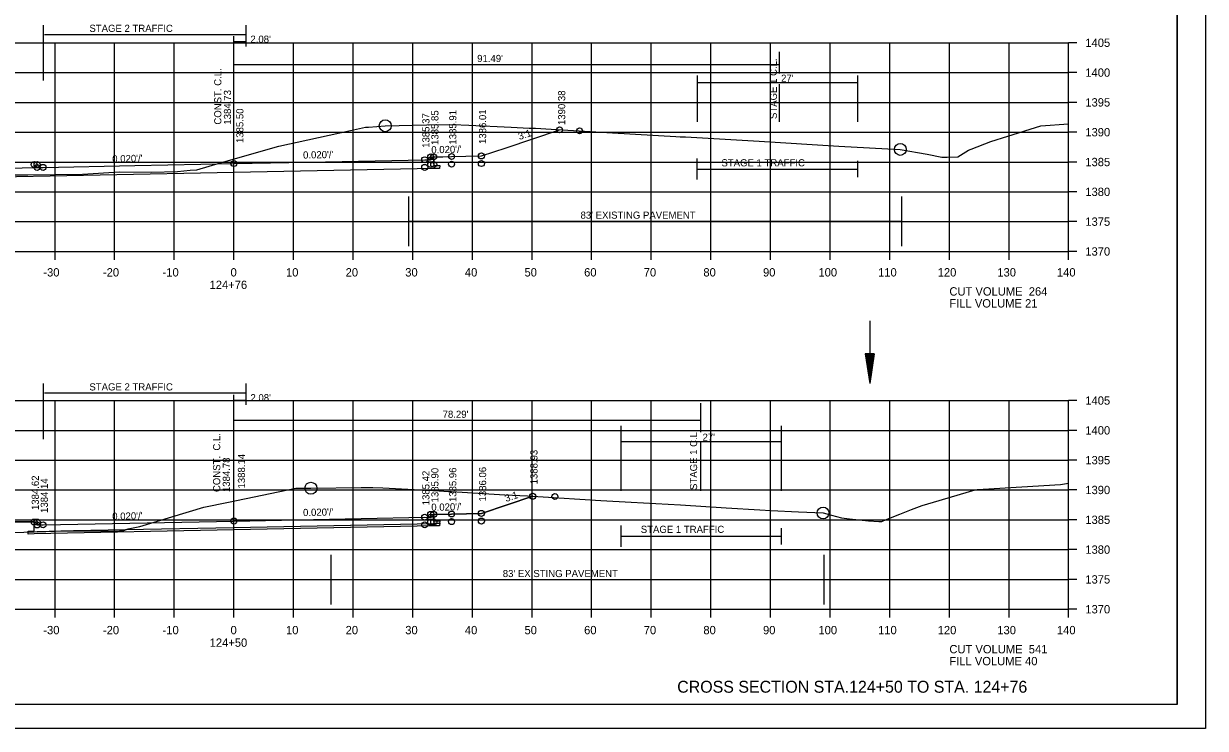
# Model space of a CAD drawing. Extents: x 1374311 to 1383814, y 384102 to 406278.
# Drawn here: x 1381593.4 to 1381791.6, y 386244.6 to 386362.8 of the extents above; entities that cross this region are included whole.
import ezdxf

# ---------------------------------------------------------------- set-up
doc = ezdxf.new("R2010")
doc.units = 0
for name, color, linetype in [('R_Axis', 7, 'Continuous'), ('R_Axis Annot', 7, 'Continuous'), ('R_Border', 7, 'Continuous'), ('R_Draft', 7, 'Continuous'), ('R_Exist Surface', 7, 'Continuous'), ('R_Fin Surface', 7, 'Continuous'), ('R_Grid', 7, 'Continuous'), ('R_MOT', 7, 'Continuous'), ('R_No Plot', 7, 'Continuous'), ('R_Water', 7, 'Continuous'), ('R_Xsect Elev', 7, 'Continuous'), ('R_Xsect Slope', 7, 'Continuous')]:
    doc.layers.add(name, color=color, linetype=linetype)

msp = doc.modelspace()

# ---------------------------------------------------------------- linework, layer by layer
at = {"layer": 'R_Axis'}
for p, q in [((1381768.66, 386324.62), (1381768.66, 386359.62)), ((1381770.06, 386359.62), (1381768.66, 386359.62)), ((1381770.06, 386354.62), (1381768.66, 386354.62)), ((1381770.06, 386349.62), (1381768.66, 386349.62)), ((1381770.06, 386344.62), (1381768.66, 386344.62)), ((1381770.06, 386339.62), (1381768.66, 386339.62)), ((1381770.06, 386334.62), (1381768.66, 386334.62)), ((1381770.06, 386329.62), (1381768.66, 386329.62)), ((1381488.66, 386324.62), (1381768.66, 386324.62)), ((1381598.66, 386323.22), (1381598.66, 386324.62)), ((1381608.66, 386323.22), (1381608.66, 386324.62)), ((1381618.66, 386323.22), (1381618.66, 386324.62)), ((1381628.66, 386323.22), (1381628.66, 386324.62)), ((1381638.66, 386323.22), (1381638.66, 386324.62)), ((1381648.66, 386323.22), (1381648.66, 386324.62)), ((1381658.66, 386323.22), (1381658.66, 386324.62)), ((1381668.66, 386323.22), (1381668.66, 386324.62)), ((1381678.66, 386323.22), (1381678.66, 386324.62)), ((1381688.66, 386323.22), (1381688.66, 386324.62)), ((1381698.66, 386323.22), (1381698.66, 386324.62)), ((1381708.66, 386323.22), (1381708.66, 386324.62)), ((1381718.66, 386323.22), (1381718.66, 386324.62)), ((1381728.66, 386323.22), (1381728.66, 386324.62)), ((1381738.66, 386323.22), (1381738.66, 386324.62)), ((1381748.66, 386323.22), (1381748.66, 386324.62)), ((1381758.66, 386323.22), (1381758.66, 386324.62)), ((1381768.66, 386323.22), (1381768.66, 386324.62)), ((1381770.06, 386324.62), (1381768.66, 386324.62)), ((1381768.66, 386264.62), (1381768.66, 386299.62)), ((1381770.06, 386299.62), (1381768.66, 386299.62)), ((1381770.06, 386294.62), (1381768.66, 386294.62)), ((1381770.06, 386289.62), (1381768.66, 386289.62)), ((1381770.06, 386284.62), (1381768.66, 386284.62)), ((1381770.06, 386279.62), (1381768.66, 386279.62)), ((1381770.06, 386274.62), (1381768.66, 386274.62)), ((1381770.06, 386269.62), (1381768.66, 386269.62)), ((1381488.66, 386264.62), (1381768.66, 386264.62)), ((1381598.66, 386263.22), (1381598.66, 386264.62)), ((1381608.66, 386263.22), (1381608.66, 386264.62)), ((1381618.66, 386263.22), (1381618.66, 386264.62)), ((1381628.66, 386263.22), (1381628.66, 386264.62)), ((1381638.66, 386263.22), (1381638.66, 386264.62)), ((1381648.66, 386263.22), (1381648.66, 386264.62)), ((1381658.66, 386263.22), (1381658.66, 386264.62)), ((1381668.66, 386263.22), (1381668.66, 386264.62)), ((1381678.66, 386263.22), (1381678.66, 386264.62)), ((1381688.66, 386263.22), (1381688.66, 386264.62)), ((1381698.66, 386263.22), (1381698.66, 386264.62)), ((1381708.66, 386263.22), (1381708.66, 386264.62)), ((1381718.66, 386263.22), (1381718.66, 386264.62)), ((1381728.66, 386263.22), (1381728.66, 386264.62)), ((1381738.66, 386263.22), (1381738.66, 386264.62)), ((1381748.66, 386263.22), (1381748.66, 386264.62)), ((1381758.66, 386263.22), (1381758.66, 386264.62)), ((1381768.66, 386263.22), (1381768.66, 386264.62)), ((1381770.06, 386264.62), (1381768.66, 386264.62))]:
    msp.add_line(p, q, dxfattribs=at)
at = {"layer": 'R_Border'}
for q in [(1381786.84, 386454.08), (1381470.66, 386248.62)]:
    msp.add_line((1381786.84, 386248.62), q, dxfattribs=at)
at = {"layer": 'R_Draft'}
for p, q in [((1381734.55, 386307.47), (1381735.3, 386302.47)), ((1381736.05, 386307.47), (1381734.55, 386307.47)), ((1381734.67, 386307.47), (1381735.3, 386303.31)), ((1381734.8, 386307.47), (1381735.3, 386304.17)), ((1381734.93, 386307.47), (1381735.3, 386305)), ((1381735.05, 386307.47), (1381735.3, 386305.85)), ((1381735.18, 386307.47), (1381735.3, 386306.68)), ((1381736.05, 386307.47), (1381735.3, 386302.47)), ((1381735.54, 386307.47), (1381735.3, 386305.85)), ((1381735.8, 386307.47), (1381735.3, 386304.17)), ((1381735.92, 386307.47), (1381735.3, 386303.31)), ((1381735.67, 386307.47), (1381735.3, 386305)), ((1381735.42, 386307.47), (1381735.3, 386306.68))]:
    msp.add_line(p, q, dxfattribs=at)
at = {"layer": 'R_Exist Surface'}
for points in [[(1381584.66, 386337.46), (1381594.12, 386337.48), (1381603.27, 386337.57), (1381609.46, 386337.99), (1381614.78, 386337.93), (1381619.22, 386338.02), (1381621.32, 386338.23), (1381622.46, 386338.33), (1381626.57, 386339.53), (1381636.17, 386342.27), (1381641.05, 386343.32), (1381648.22, 386344.88), (1381650.75, 386345.46), (1381651.24, 386345.48), (1381654.05, 386345.7), (1381661.04, 386345.84), (1381665.44, 386345.92), (1381668.04, 386345.8), (1381675.14, 386345.46), (1381678.17, 386345.32), (1381679.24, 386345.27), (1381681.85, 386345.12), (1381692.15, 386344.53), (1381702.79, 386343.91), (1381703.48, 386343.87), (1381704.38, 386343.82), (1381716.74, 386343.13), (1381730.09, 386342.27), (1381730.1, 386342.27), (1381730.1, 386342.27), (1381740.43, 386341.73), (1381744.93, 386340.92), (1381747.38, 386340.46), (1381748.31, 386340.45), (1381750.08, 386340.47), (1381751.43, 386341.3), (1381751.85, 386341.59), (1381752.31, 386341.77), (1381755.59, 386343.04), (1381758.48, 386343.93), (1381764.02, 386345.68), (1381768.66, 386346.02)], [(1381584.64, 386277.29), (1381598.61, 386277.71), (1381599.63, 386277.74), (1381602.26, 386277.75), (1381607.8, 386277.71), (1381609.07, 386277.69), (1381609.89, 386277.82), (1381610.2, 386277.82), (1381610.95, 386278.11), (1381612.91, 386278.52), (1381623.61, 386281.71), (1381627.78, 386282.59), (1381639.07, 386284.94), (1381639.16, 386284.94), (1381641.58, 386284.92), (1381650.01, 386285.03), (1381651.97, 386285.05), (1381653.63, 386284.96), (1381663.09, 386284.45), (1381664.67, 386284.37), (1381665.13, 386284.35), (1381674.08, 386283.83), (1381677.92, 386283.61), (1381683.18, 386283.29), (1381690.19, 386282.87), (1381695.3, 386282.59), (1381703.57, 386282.13), (1381711.2, 386281.64), (1381716.84, 386281.27), (1381718.69, 386281.19), (1381723.33, 386280.96), (1381727.49, 386280.76), (1381728.91, 386280.37), (1381730.56, 386279.94), (1381731.91, 386279.77), (1381735.1, 386279.43), (1381736.8, 386279.36), (1381737.33, 386279.33), (1381737.53, 386279.45), (1381738.2, 386279.7), (1381740.32, 386280.55), (1381742.28, 386281.33), (1381744.11, 386282.02), (1381745.99, 386282.58), (1381752.98, 386284.67), (1381753.29, 386284.69), (1381754.33, 386284.75), (1381767.32, 386285.55), (1381768.66, 386285.75)]]:
    msp.add_lwpolyline(points, dxfattribs=at)
at = {"layer": 'R_Fin Surface'}
for points in [[(1381517.99, 386336.99), (1381595.66, 386338.7), (1381596.18, 386338.71), (1381596.66, 386338.72), (1381612.02, 386339.02), (1381628.66, 386339.36), (1381644.02, 386339.66), (1381660.66, 386340), (1381661.18, 386339.99), (1381661.66, 386339.98), (1381661.66, 386340.22), (1381661.67, 386340.48), (1381661.93, 386340.48), (1381662.17, 386340.48), (1381663.73, 386340.51), (1381665.17, 386340.54), (1381667.57, 386340.58), (1381670.17, 386340.64), (1381674.3, 386342.01), (1381683.28, 386345.01)], [(1381662.17, 386340.12), (1381662.18, 386339.03), (1381663.18, 386339.06), (1381663.17, 386338.56), (1381662.17, 386338.54), (1381628.66, 386337.87), (1381516.48, 386335.63)], [(1381488.66, 386275.77), (1381573.08, 386278.75), (1381573.09, 386279.25), (1381595.15, 386279.25), (1381595.65, 386279.25), (1381595.66, 386278.75), (1381596.66, 386278.77), (1381628.66, 386279.41), (1381660.66, 386280.05), (1381661.66, 386280.03), (1381661.67, 386280.53), (1381662.17, 386280.53), (1381665.17, 386280.59), (1381670.17, 386280.69), (1381678.78, 386283.56)], [(1381662.17, 386280.17), (1381662.18, 386279.08), (1381663.18, 386279.11), (1381663.17, 386278.61), (1381662.17, 386278.59), (1381628.66, 386277.92), (1381595.15, 386277.25), (1381594.15, 386277.23), (1381594.16, 386277.73), (1381595.16, 386277.74), (1381595.15, 386278.89)]]:
    msp.add_lwpolyline(points, dxfattribs=at)
at = {"layer": 'R_Grid'}
for p, q in [((1381488.66, 386359.62), (1381768.66, 386359.62)), ((1381598.66, 386324.62), (1381598.66, 386359.62)), ((1381608.66, 386324.62), (1381608.66, 386359.62)), ((1381618.66, 386324.62), (1381618.66, 386359.62)), ((1381628.66, 386324.62), (1381628.66, 386359.62)), ((1381638.66, 386324.62), (1381638.66, 386359.62)), ((1381648.66, 386324.62), (1381648.66, 386359.62)), ((1381658.66, 386324.62), (1381658.66, 386359.62)), ((1381668.66, 386324.62), (1381668.66, 386359.62)), ((1381678.66, 386324.62), (1381678.66, 386359.62)), ((1381688.66, 386324.62), (1381688.66, 386359.62)), ((1381698.66, 386324.62), (1381698.66, 386359.62)), ((1381708.66, 386324.62), (1381708.66, 386359.62)), ((1381718.66, 386324.62), (1381718.66, 386359.62)), ((1381728.66, 386324.62), (1381728.66, 386359.62)), ((1381738.66, 386324.62), (1381738.66, 386359.62)), ((1381748.66, 386324.62), (1381748.66, 386359.62)), ((1381758.66, 386324.62), (1381758.66, 386359.62)), ((1381768.66, 386324.62), (1381768.66, 386359.62)), ((1381488.66, 386354.62), (1381768.66, 386354.62)), ((1381488.66, 386349.62), (1381768.66, 386349.62)), ((1381488.66, 386344.62), (1381768.66, 386344.62)), ((1381488.66, 386339.62), (1381768.66, 386339.62)), ((1381488.66, 386334.62), (1381768.66, 386334.62)), ((1381488.66, 386329.62), (1381768.66, 386329.62)), ((1381488.66, 386324.62), (1381768.66, 386324.62)), ((1381488.66, 386299.62), (1381768.66, 386299.62)), ((1381598.66, 386264.62), (1381598.66, 386299.62)), ((1381608.66, 386264.62), (1381608.66, 386299.62)), ((1381618.66, 386264.62), (1381618.66, 386299.62)), ((1381628.66, 386264.62), (1381628.66, 386299.62)), ((1381638.66, 386264.62), (1381638.66, 386299.62)), ((1381648.66, 386264.62), (1381648.66, 386299.62)), ((1381658.66, 386264.62), (1381658.66, 386299.62)), ((1381668.66, 386264.62), (1381668.66, 386299.62)), ((1381678.66, 386264.62), (1381678.66, 386299.62)), ((1381688.66, 386264.62), (1381688.66, 386299.62)), ((1381698.66, 386264.62), (1381698.66, 386299.62)), ((1381708.66, 386264.62), (1381708.66, 386299.62)), ((1381718.66, 386264.62), (1381718.66, 386299.62)), ((1381728.66, 386264.62), (1381728.66, 386299.62)), ((1381738.66, 386264.62), (1381738.66, 386299.62)), ((1381748.66, 386264.62), (1381748.66, 386299.62)), ((1381758.66, 386264.62), (1381758.66, 386299.62)), ((1381768.66, 386264.62), (1381768.66, 386299.62)), ((1381488.66, 386294.62), (1381768.66, 386294.62)), ((1381488.66, 386289.62), (1381768.66, 386289.62)), ((1381488.66, 386284.62), (1381768.66, 386284.62)), ((1381488.66, 386279.62), (1381768.66, 386279.62)), ((1381488.66, 386274.62), (1381768.66, 386274.62)), ((1381488.66, 386269.62), (1381768.66, 386269.62)), ((1381488.66, 386264.62), (1381768.66, 386264.62))]:
    msp.add_line(p, q, dxfattribs=at)
at = {"layer": 'R_MOT'}
msp.add_line((1381595.15, 386279.25), (1381573.09, 386279.25), dxfattribs=at)
at = {"layer": 'R_No Plot'}
msp.add_line((1381458.26, 386244.65), (1381791.59, 386244.65), dxfattribs=at)
for points in [[(1381458.25, 386457.98), (1381791.59, 386457.98), (1381791.59, 386244.64), (1381458.25, 386244.64)], [(1381704.58, 386454.08), (1381704.58, 386444.2), (1381740.31, 386444.2), (1381740.31, 386441.28), (1381763.51, 386441.28), (1381763.51, 386418.07), (1381786.84, 386418.07), (1381786.84, 386248.62), (1381470.66, 386248.62), (1381470.66, 386454.08)], [(1381610.46, 386277.92), (1381610.95, 386278.11), (1381612.91, 386278.52), (1381623.61, 386281.71), (1381627.78, 386282.59), (1381639.07, 386284.94), (1381639.16, 386284.94), (1381641.58, 386284.92), (1381650.01, 386285.03), (1381651.97, 386285.05), (1381653.63, 386284.96), (1381663.09, 386284.45), (1381664.67, 386284.37), (1381665.13, 386284.35), (1381674.08, 386283.83), (1381677.92, 386283.61), (1381678.78, 386283.56), (1381670.17, 386280.69), (1381665.17, 386280.59), (1381662.17, 386280.53), (1381662.18, 386279.44), (1381663.18, 386279.47), (1381663.17, 386278.97), (1381662.17, 386278.95), (1381628.66, 386278.28)], [(1381595.69, 386277.62), (1381598.61, 386277.71), (1381599.63, 386277.74), (1381601.75, 386277.75)], [(1381601.75, 386277.75), (1381602.26, 386277.75), (1381607.8, 386277.71), (1381609.07, 386277.69), (1381609.89, 386277.82), (1381610.2, 386277.82), (1381610.46, 386277.92)]]:
    msp.add_lwpolyline(points, close=True, dxfattribs=at)
for centre, radius in [((1381654.05, 386345.7), 1), ((1381683.28, 386345.01), 0.5), ((1381683.28, 386345.01), 0.5), ((1381686.63, 386344.84), 0.5), ((1381740.43, 386341.73), 1), ((1381661.67, 386340.48), 0.5), ((1381661.67, 386340.48), 0.5), ((1381662.17, 386340.48), 0.5), ((1381662.17, 386340.48), 0.5), ((1381665.17, 386340.54), 0.5), ((1381665.17, 386340.54), 0.5), ((1381670.17, 386340.64), 0.5), ((1381670.17, 386340.64), 0.5), ((1381595.15, 386339.2), 0.5), ((1381595.15, 386339.2), 0.5), ((1381595.15, 386339.2), 0.5), ((1381595.65, 386339.2), 0.5), ((1381595.65, 386339.2), 0.5), ((1381595.65, 386339.2), 0.5), ((1381595.66, 386338.7), 0.5), ((1381596.66, 386338.72), 0.5), ((1381596.66, 386338.72), 0.5), ((1381596.66, 386338.72), 0.5), ((1381628.66, 386339.36), 0.5), ((1381628.66, 386339.36), 0.5), ((1381628.66, 386339.36), 0.5), ((1381660.66, 386340), 0.5), ((1381660.66, 386340), 0.5), ((1381660.66, 386338.72), 0.5), ((1381661.66, 386339.98), 0.5), ((1381661.67, 386339.2), 0.5), ((1381662.17, 386339.2), 0.5), ((1381665.17, 386339.26), 0.5), ((1381670.17, 386339.36), 0.5), ((1381641.57, 386284.92), 1), ((1381678.78, 386283.56), 0.5), ((1381678.78, 386283.56), 0.5), ((1381682.5, 386283.52), 0.5), ((1381670.17, 386280.69), 0.5), ((1381670.17, 386280.69), 0.5), ((1381727.48, 386280.76), 1), ((1381595.15, 386279.25), 0.5), ((1381595.15, 386279.25), 0.5), ((1381595.15, 386279.25), 0.5), ((1381595.65, 386279.25), 0.5), ((1381595.65, 386279.25), 0.5), ((1381595.65, 386279.25), 0.5), ((1381595.66, 386278.75), 0.5), ((1381596.66, 386278.77), 0.5), ((1381596.66, 386278.77), 0.5), ((1381596.66, 386278.77), 0.5), ((1381628.66, 386279.41), 0.5), ((1381628.66, 386279.41), 0.5), ((1381628.66, 386279.41), 0.5), ((1381660.66, 386280.05), 0.5), ((1381660.66, 386280.05), 0.5), ((1381660.66, 386278.77), 0.5), ((1381661.66, 386280.03), 0.5), ((1381661.67, 386280.53), 0.5), ((1381661.67, 386280.53), 0.5), ((1381661.67, 386279.25), 0.5), ((1381662.17, 386280.53), 0.5), ((1381662.17, 386280.53), 0.5), ((1381662.17, 386279.25), 0.5), ((1381665.17, 386280.59), 0.5), ((1381665.17, 386280.59), 0.5), ((1381665.17, 386279.31), 0.5), ((1381670.17, 386279.41), 0.5)]:
    msp.add_circle(centre, radius, dxfattribs=at)
at = {"layer": 'R_Water'}
for p, q in [((1381596.73, 386353.28), (1381596.73, 386362.58)), ((1381630.73, 386359), (1381630.73, 386362.58)), ((1381596.92, 386361.01), (1381630.73, 386361.01)), ((1381628.65, 386359.81), (1381628.65, 386360.72)), ((1381628.65, 386346.36), (1381628.65, 386359.81)), ((1381628.65, 386359.81), (1381630.73, 386359.81)), ((1381720.14, 386354.44), (1381720.14, 386358.08)), ((1381628.65, 386355.95), (1381720.14, 386355.95)), ((1381706.41, 386346.36), (1381706.41, 386354.11)), ((1381706.41, 386352.96), (1381733.29, 386352.96)), ((1381720.14, 386346.36), (1381720.14, 386352.7)), ((1381733.29, 386346.36), (1381733.29, 386354.11)), ((1381706.34, 386336.69), (1381706.34, 386340.23)), ((1381733.29, 386337.09), (1381733.29, 386339.79)), ((1381706.33, 386338.44), (1381733.29, 386338.44)), ((1381657.99, 386325.52), (1381657.99, 386333.84)), ((1381740.68, 386325.52), (1381740.68, 386333.84)), ((1381657.99, 386329.68), (1381740.68, 386329.68)), ((1381735.3, 386312.98), (1381735.3, 386302.47)), ((1381596.74, 386293.15), (1381596.74, 386302.45)), ((1381630.74, 386298.88), (1381630.74, 386302.45)), ((1381596.92, 386300.89), (1381630.74, 386300.89)), ((1381628.66, 386299.69), (1381628.66, 386300.6)), ((1381628.66, 386284.46), (1381628.66, 386299.69)), ((1381628.66, 386299.69), (1381630.74, 386299.69)), ((1381706.95, 386294.33), (1381706.95, 386299.19)), ((1381628.66, 386296.33), (1381706.95, 386296.33)), ((1381693.61, 386284.46), (1381693.61, 386295.35)), ((1381720.51, 386284.46), (1381720.51, 386295.35)), ((1381693.61, 386292.74), (1381720.51, 386292.74)), ((1381706.95, 386284.46), (1381706.95, 386292.68)), ((1381693.63, 386275.1), (1381693.63, 386278.64)), ((1381720.51, 386275.5), (1381720.51, 386278.2)), ((1381693.62, 386276.85), (1381720.51, 386276.85)), ((1381644.95, 386265.42), (1381644.95, 386273.74)), ((1381727.65, 386265.42), (1381727.65, 386273.74)), ((1381644.95, 386269.58), (1381727.65, 386269.58))]:
    msp.add_line(p, q, dxfattribs=at)

# ---------------------------------------------------------------- texts
at = {"layer": 'R_Axis Annot'}
for s, p in [('1405', (1381771.46, 386358.92)), ('1400', (1381771.46, 386353.92)), ('1395', (1381771.46, 386348.92)), ('1390', (1381771.46, 386343.92)), ('1385', (1381771.46, 386338.92)), ('1380', (1381771.46, 386333.92)), ('1375', (1381771.46, 386328.92)), ('1370', (1381771.46, 386323.92)), ('-30', (1381596.7, 386320.42)), ('-20', (1381606.7, 386320.42)), ('-10', (1381616.7, 386320.42)), ('0', (1381628.1, 386320.42)), ('10', (1381637.4, 386320.42)), ('20', (1381647.4, 386320.42)), ('30', (1381657.4, 386320.42)), ('40', (1381667.4, 386320.42)), ('50', (1381677.4, 386320.42)), ('60', (1381687.4, 386320.42)), ('70', (1381697.4, 386320.42)), ('80', (1381707.4, 386320.42)), ('90', (1381717.4, 386320.42)), ('100', (1381726.7, 386320.42)), ('110', (1381736.7, 386320.42)), ('120', (1381746.7, 386320.42)), ('130', (1381756.7, 386320.42)), ('140', (1381766.7, 386320.42)), ('124+76', (1381624.58, 386318.32)), ('CUT VOLUME  264', (1381748.66, 386317.22)), ('FILL VOLUME 21', (1381748.66, 386315.22)), ('1405', (1381771.46, 386298.92)), ('1400', (1381771.46, 386293.92)), ('1395', (1381771.46, 386288.92)), ('1390', (1381771.46, 386283.92)), ('1385', (1381771.46, 386278.92)), ('1380', (1381771.46, 386273.92)), ('1375', (1381771.46, 386268.92)), ('1370', (1381771.46, 386263.92)), ('-30', (1381596.7, 386260.42)), ('-20', (1381606.7, 386260.42)), ('-10', (1381616.7, 386260.42)), ('0', (1381628.1, 386260.42)), ('10', (1381637.4, 386260.42)), ('20', (1381647.4, 386260.42)), ('30', (1381657.4, 386260.42)), ('40', (1381667.4, 386260.42)), ('50', (1381677.4, 386260.42)), ('60', (1381687.4, 386260.42)), ('70', (1381697.4, 386260.42)), ('80', (1381707.4, 386260.42)), ('90', (1381717.4, 386260.42)), ('100', (1381726.7, 386260.42)), ('110', (1381736.7, 386260.42)), ('120', (1381746.7, 386260.42)), ('130', (1381756.7, 386260.42)), ('140', (1381766.7, 386260.42)), ('124+50', (1381624.6, 386258.32)), ('CUT VOLUME  541', (1381748.66, 386257.22)), ('FILL VOLUME 40', (1381748.66, 386255.22))]:
    msp.add_text(s, height=1.4, dxfattribs=at).set_placement(p)
at = {"layer": 'R_Draft'}
msp.add_text('CROSS SECTION STA.124+50 TO STA. 124+76', height=2, dxfattribs=at).set_placement((1381703.01, 386250.62))
at = {"layer": 'R_Water'}
for s, p in [('STAGE 2 TRAFFIC', (1381604.43, 386361.44)), ("2.08'", (1381631.43, 386359.62)), ("91.49'", (1381669.46, 386356.39)), ("27'", (1381720.43, 386353.08)), ('STAGE 1 TRAFFIC', (1381710.43, 386338.89)), ("83' EXISTING PAVEMENT", (1381686.8, 386330.11)), ('STAGE 2 TRAFFIC', (1381604.43, 386301.31)), ("2.08'", (1381631.44, 386299.49)), ("78.29'", (1381663.67, 386296.72)), ("27'", (1381707.26, 386292.87)), ('STAGE 1 TRAFFIC', (1381696.9, 386277.42)), ("83' EXISTING PAVEMENT", (1381673.76, 386270.01))]:
    msp.add_text(s, height=1.2, dxfattribs=at).set_placement(p)
for p in [(1381719.73, 386346.83), (1381706.35, 386284.62)]:
    msp.add_text('STAGE 1 C.L.', height=1.2, rotation=90, dxfattribs=at).set_placement(p)
at = {"layer": 'R_Xsect Elev'}
for s, p in [('CONST. C.L.', (1381626.56, 386345.89)), ('1384.73 ', (1381628.18, 386345.89)), ('1390.38', (1381684.23, 386345.82)), ('1385.50', (1381630.26, 386342.8)), ('1385.37', (1381661.46, 386342)), ('1385.85', (1381662.97, 386342.48)), ('1385.91', (1381665.97, 386342.54)), ('1386.01', (1381670.97, 386342.64)), ('CONST.  C.L.', (1381626.37, 386284.27)), ('1388.93', (1381679.58, 386285.56)), ('1384.78 ', (1381627.99, 386284.27)), ('1388.14', (1381630.53, 386284.87)), ('1385.42', (1381661.46, 386282.05)), ('1385.90', (1381662.97, 386282.53)), ('1385.96', (1381665.97, 386282.59)), ('1386.06', (1381670.97, 386282.69)), ('1384.62', (1381595.95, 386281.25)), ('1384.14', (1381597.46, 386280.77))]:
    msp.add_text(s, height=1.2, rotation=90, dxfattribs=at).set_placement(p)
at = {"layer": 'R_Xsect Slope'}
for s, rotation, p in [('3:1', 18.4349, (1381676.56, 386343.3)), ("0.020'/'", 1.1457, (1381608.27, 386339.55)), ("0.020'/'", 1.1457, (1381640.27, 386340.19)), ("0.020'/'", 1.1458, (1381661.78, 386341.07)), ('3:1', 18.4349, (1381674.31, 386282.6)), ("0.020'/'", 1.1458, (1381640.27, 386280.24)), ("0.020'/'", 1.1458, (1381661.78, 386281.12)), ("0.020'/'", 1.1458, (1381608.27, 386279.6))]:
    msp.add_text(s, height=1.2, rotation=rotation, dxfattribs=at).set_placement(p)

doc.saveas('drawing.dxf')
